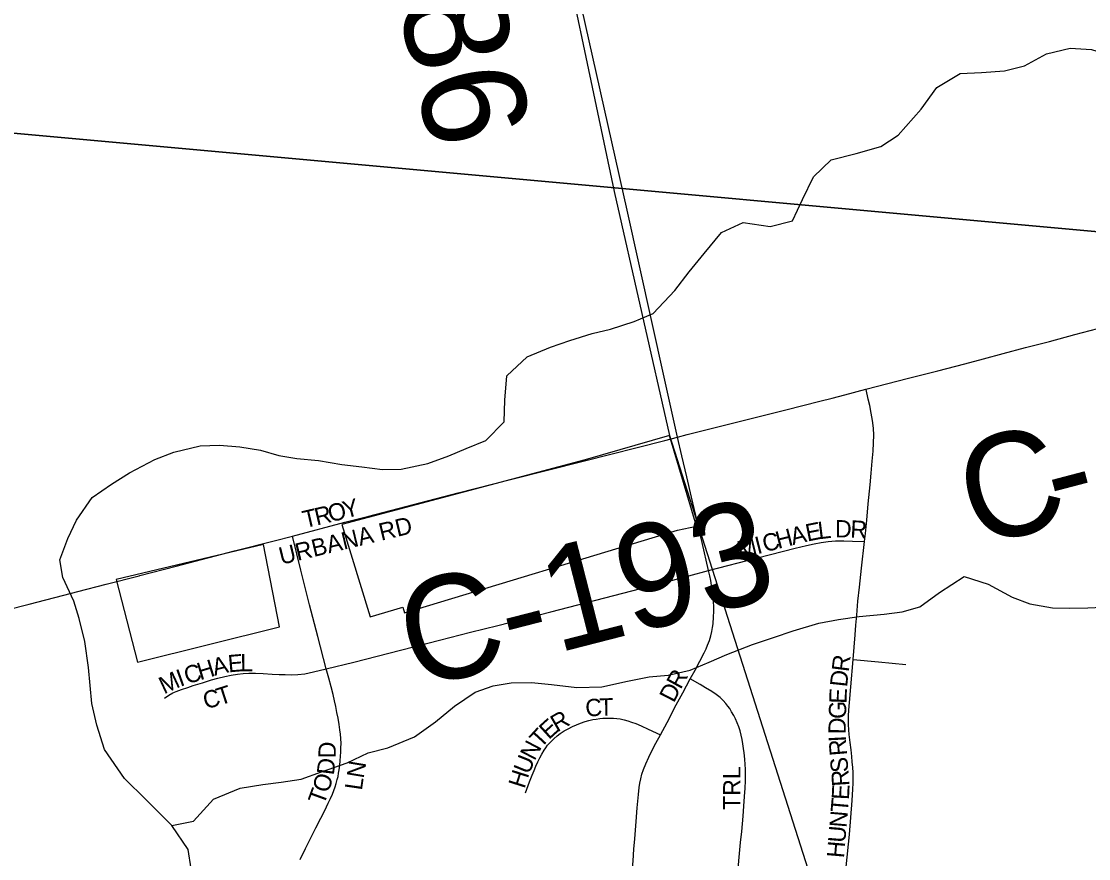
# Model space of a CAD drawing. Extents: x 0 to 680, y 0 to 440.
# Drawn here: x 506.93 to 517.23, y 350.29 to 358.36 of the extents above; entities that cross this region are included whole.
import ezdxf

# ---------------------------------------------------------------- set-up
doc = ezdxf.new("R2010")
doc.units = 0
for name, color, linetype in [('GM_X_City_Street', 7, 'Continuous'), ('GM_X_City_Street_Text', 7, 'Continuous'), ('GM_X_Corporation', 7, 'Continuous'), ('GM_X_County_Road', 7, 'Continuous'), ('GM_X_County_Road_Text', 7, 'Continuous'), ('GM_X_Minor_River', 7, 'Continuous'), ('GM_X_Section', 7, 'Continuous')]:
    doc.layers.add(name, color=color, linetype=linetype)

msp = doc.modelspace()

# ---------------------------------------------------------------- linework, layer by layer
at = {"layer": 'GM_X_City_Street'}
for points in [[(515.069, 353.347), (515.078, 353.423), (515.091, 353.552), (515.105, 353.709), (515.123, 353.894), (515.133, 354.007), (515.144, 354.123), (515.152, 354.22), (515.157, 354.3), (515.159, 354.374), (515.155, 354.442), (515.146, 354.514), (515.134, 354.584), (515.12, 354.658), (515.105, 354.721), (515.084, 354.813), (515.083, 354.816)], [(513.142, 354.321), (513.262, 354.353)], [(513.453, 353.542), (513.399, 353.776), (513.353, 353.971), (513.305, 354.172), (513.262, 354.353)], [(509.546, 353.399), (510.053, 353.532), (510.283, 353.591)], [(513.563, 353.067), (513.5, 353.339), (513.453, 353.542)], [(509.37, 353.352), (509.546, 353.399)], [(509.87, 352.118), (509.791, 352.431), (509.71, 352.736), (509.627, 353.072), (509.546, 353.399)], [(513.563, 353.067), (514.036, 353.189), (514.399, 353.282), (514.51, 353.309), (514.584, 353.326), (514.649, 353.339), (514.717, 353.348), (514.79, 353.352), (514.87, 353.354), (514.954, 353.351), (515.069, 353.347)], [(514.958, 352.209), (514.978, 352.448), (514.985, 352.539), (514.994, 352.637), (515.005, 352.77), (515.02, 352.907), (515.04, 353.089), (515.069, 353.347)], [(505.113, 352.07), (505.166, 352.096), (505.265, 352.142), (505.378, 352.196), (505.515, 352.261), (505.611, 352.303), (505.696, 352.339), (505.769, 352.371), (505.847, 352.403), (505.918, 352.43), (505.986, 352.455), (506.064, 352.482), (506.152, 352.511), (506.236, 352.537), (506.333, 352.566), (506.446, 352.598), (506.581, 352.634), (506.788, 352.687), (507.005, 352.742), (507.414, 352.849), (507.475, 352.865), (507.749, 352.935), (508.065, 353.017)], [(509.87, 352.118), (510.137, 352.182), (510.477, 352.269), (510.964, 352.395), (511.264, 352.472), (511.53, 352.538), (512.039, 352.669), (512.649, 352.825), (513.182, 352.964), (513.563, 353.067)], [(513.385, 352.021), (513.433, 352.105), (513.48, 352.193), (513.522, 352.274), (513.541, 352.313), (513.554, 352.346), (513.572, 352.392), (513.585, 352.436), (513.595, 352.48), (513.602, 352.518), (513.606, 352.554), (513.612, 352.619), (513.614, 352.671), (513.614, 352.715), (513.611, 352.77), (513.603, 352.839), (513.596, 352.9), (513.585, 352.971), (513.576, 353.015), (513.563, 353.067)], [(514.891, 350.207), (514.923, 350.52), (514.949, 350.849), (514.956, 350.958), (514.959, 351.017), (514.96, 351.069), (514.958, 351.12), (514.955, 351.168), (514.95, 351.223), (514.946, 351.272), (514.939, 351.336), (514.929, 351.407), (514.92, 351.484), (514.916, 351.531), (514.913, 351.581), (514.913, 351.622), (514.914, 351.666), (514.917, 351.721), (514.923, 351.793), (514.936, 351.944), (514.958, 352.209)], [(514.958, 352.209), (515.205, 352.186), (515.469, 352.161)], [(508.31, 351.836), (508.353, 351.865), (508.392, 351.886), (508.424, 351.901), (508.475, 351.92), (508.536, 351.94), (508.589, 351.957), (508.678, 351.985), (508.766, 352.011), (508.824, 352.027), (508.892, 352.044), (508.954, 352.057), (509.015, 352.067), (509.07, 352.073), (509.124, 352.076), (509.189, 352.076), (509.263, 352.073), (509.351, 352.067), (509.418, 352.065), (509.477, 352.063), (509.534, 352.062), (509.599, 352.065), (509.667, 352.072), (509.75, 352.089), (509.87, 352.118)], [(509.62, 350.28), (509.671, 350.384), (509.722, 350.487), (509.772, 350.586), (509.82, 350.678), (509.858, 350.752), (509.891, 350.822), (509.913, 350.868), (509.932, 350.909), (509.946, 350.945), (509.959, 350.98), (509.969, 351.014), (509.979, 351.051), (509.987, 351.08), (509.992, 351.111), (509.998, 351.145), (510.002, 351.188), (510.007, 351.232), (510.01, 351.277), (510.013, 351.314), (510.014, 351.356), (510.015, 351.399), (510.013, 351.445), (510.01, 351.488), (510.005, 351.53), (509.998, 351.581), (509.987, 351.643), (509.976, 351.697), (509.965, 351.755), (509.953, 351.81), (509.939, 351.872), (509.92, 351.946), (509.897, 352.027), (509.87, 352.118)], [(513.099, 351.482), (513.162, 351.601), (513.251, 351.77), (513.314, 351.887), (513.385, 352.021)], [(513.849, 350.191), (513.862, 350.337), (513.872, 350.443), (513.883, 350.55), (513.896, 350.697), (513.903, 350.794), (513.91, 350.888), (513.916, 350.967), (513.919, 351.037), (513.92, 351.105), (513.92, 351.151), (513.917, 351.197), (513.913, 351.248), (513.907, 351.307), (513.901, 351.35), (513.894, 351.395), (513.887, 351.438), (513.878, 351.48), (513.867, 351.522), (513.854, 351.56), (513.838, 351.599), (513.822, 351.635), (513.806, 351.669), (513.785, 351.705), (513.767, 351.735), (513.749, 351.76), (513.73, 351.783), (513.704, 351.813), (513.675, 351.841), (513.638, 351.871), (513.594, 351.9), (513.535, 351.935), (513.483, 351.966), (513.385, 352.021)], [(511.796, 350.922), (511.836, 351.03), (511.86, 351.093), (511.878, 351.139), (511.896, 351.18), (511.914, 351.223), (511.933, 351.261), (511.952, 351.295), (511.975, 351.333), (511.991, 351.357), (512.009, 351.381), (512.023, 351.398), (512.046, 351.421), (512.068, 351.443), (512.101, 351.471), (512.132, 351.494), (512.169, 351.519), (512.207, 351.54), (512.251, 351.562), (512.288, 351.579), (512.327, 351.595), (512.371, 351.61), (512.407, 351.619), (512.446, 351.629), (512.479, 351.634), (512.513, 351.639), (512.543, 351.642), (512.579, 351.643), (512.616, 351.643), (512.645, 351.642), (512.676, 351.639), (512.71, 351.635), (512.747, 351.627), (512.784, 351.617), (512.82, 351.605), (512.86, 351.59), (512.911, 351.568), (512.981, 351.536), (513.099, 351.482)], [(512.789, 349.74), (512.834, 350.266), (512.843, 350.379), (512.852, 350.478), (512.865, 350.647), (512.875, 350.779), (512.886, 350.905), (512.893, 350.974), (512.899, 351.015), (512.908, 351.058), (512.918, 351.101), (512.934, 351.147), (512.956, 351.201), (512.988, 351.267), (513.017, 351.327), (513.054, 351.401), (513.099, 351.482)]]:
    msp.add_lwpolyline(points, dxfattribs=at)
at = {"layer": 'GM_X_Corporation'}
msp.add_lwpolyline([(511.991, 359.852), (512.652, 356.725), (513.185, 354.371), (515.37, 347.53), (514.025, 347.719), (513.037, 347.826), (512.312, 339.041), (511.771, 339.092), (512.182, 338.281), (512.404, 337.373), (512.853, 335.812), (513.644, 333.32), (511.821, 332.833), (511.97, 332.172), (512.218, 331.471)], dxfattribs=at)
for points in [[(513.185, 354.371), (512.373, 354.135), (510.024, 353.511), (510.296, 352.621), (510.613, 352.712), (510.628, 352.658), (513.264, 353.455), (513.448, 353.495)], [(507.845, 352.98), (508.051, 352.184), (509.422, 352.523), (509.268, 353.317)]]:
    msp.add_lwpolyline(points, close=True, dxfattribs=at)
at = {"layer": 'GM_X_County_Road'}
for points in [[(513.262, 354.353), (513.134, 354.933), (512.776, 356.545), (512.264, 358.841), (512.077, 359.672), (511.826, 360.784), (511.79, 360.958), (511.784, 360.999), (511.779, 361.037), (511.777, 361.07), (511.777, 361.094), (511.778, 361.123), (511.782, 361.155), (511.788, 361.187)], [(516.036, 355.062), (516.218, 355.11), (516.408, 355.161), (516.623, 355.218), (516.854, 355.278), (517.099, 355.343), (517.321, 355.402)], [(515.083, 354.816), (515.492, 354.923), (515.776, 354.995), (516.036, 355.062)], [(514.637, 354.701), (514.755, 354.73), (514.878, 354.762)], [(514.878, 354.762), (515.083, 354.816)], [(513.356, 354.378), (513.667, 354.456), (514.308, 354.618), (514.637, 354.701)], [(513.262, 354.353), (513.356, 354.378)], [(510.283, 353.591), (511.145, 353.817), (511.663, 353.949), (512.353, 354.123), (513.142, 354.321)], [(508.065, 353.017), (508.073, 353.019), (508.423, 353.109), (508.985, 353.256), (509.37, 353.352)]]:
    msp.add_lwpolyline(points, dxfattribs=at)
at = {"layer": 'GM_X_Minor_River'}
for points in [[(516.198, 357.872), (516.419, 357.887), (516.614, 357.936), (516.824, 358.051), (517.053, 358.106), (517.26, 358.095), (517.526, 358.009), (517.768, 357.809), (517.89, 357.572), (518.086, 357.393), (518.304, 357.288), (518.543, 357.182), (518.788, 357.089), (519.007, 357.031), (519.247, 356.972), (519.493, 356.919), (519.666, 356.882), (519.879, 356.844)], [(508.567, 350.189), (508.538, 350.377), (508.383, 350.608), (508.134, 350.855), (507.925, 351.06), (507.731, 351.339), (507.656, 351.575), (507.608, 351.784), (507.592, 351.958), (507.576, 352.132), (507.541, 352.381), (507.486, 352.603), (507.437, 352.771), (507.329, 353.001), (507.299, 353.169), (507.378, 353.375), (507.462, 353.554), (507.614, 353.771), (507.798, 353.901), (507.974, 354.01), (508.218, 354.139), (508.4, 354.208), (508.656, 354.269), (508.843, 354.278), (509.037, 354.26), (509.237, 354.229), (509.416, 354.178), (509.589, 354.147), (509.796, 354.129), (510.023, 354.09), (510.216, 354.066), (510.416, 354.041), (510.597, 354.044), (510.852, 354.098), (511.055, 354.174), (511.224, 354.244), (511.413, 354.32), (511.591, 354.503), (511.596, 354.71), (511.615, 354.944), (511.813, 355.127), (512.036, 355.222), (512.225, 355.285), (512.44, 355.354), (512.615, 355.396), (512.844, 355.471), (513.027, 355.548), (513.239, 355.77), (513.377, 355.948), (513.522, 356.125), (513.687, 356.329), (513.897, 356.425), (514.157, 356.385), (514.372, 356.441), (514.47, 356.646), (514.576, 356.864), (514.747, 357.028), (514.989, 357.089), (515.225, 357.157), (515.395, 357.267), (515.615, 357.517), (515.767, 357.727), (515.991, 357.863), (516.198, 357.872)], [(508.383, 350.608), (508.591, 350.65), (508.783, 350.86), (509.04, 350.968), (509.261, 351.003), (509.436, 351.026), (509.63, 351.055), (509.826, 351.124), (510.075, 351.212), (510.278, 351.307), (510.467, 351.356), (510.723, 351.464), (510.927, 351.607), (511.111, 351.757), (511.309, 351.893), (511.484, 351.955), (511.658, 351.985), (511.853, 351.987), (512.046, 351.969), (512.293, 351.937), (512.534, 351.945), (512.782, 351.999), (512.991, 352.041), (513.172, 352.057), (513.387, 352.106), (513.569, 352.182), (513.738, 352.258), (513.988, 352.353), (514.19, 352.422), (514.379, 352.484), (514.628, 352.559), (514.816, 352.595), (515.017, 352.624), (515.259, 352.645), (515.433, 352.668), (515.602, 352.717), (515.792, 352.854), (516.03, 353.009), (516.262, 352.937), (516.493, 352.811), (516.666, 352.747), (516.885, 352.708), (517.052, 352.704), (517.226, 352.707), (517.434, 352.716)]]:
    msp.add_lwpolyline(points, dxfattribs=at)
at = {"layer": 'GM_X_Section'}
for points in [[(506.667, 375.043), (524.357, 373.718), (522.674, 355.848), (505.116, 357.444)], [(522.674, 355.848), (521.179, 338.368), (503.581, 339.978), (505.116, 357.444)]]:
    msp.add_lwpolyline(points, close=True, dxfattribs=at)

# ---------------------------------------------------------------- texts
at = {"layer": 'GM_X_City_Street_Text'}
for s, height, rotation, p in [('Y', 0.167, 14.9167, (510.057, 353.567)), ('T', 0.167, 13.0356, (509.665, 353.475)), ('R', 0.167, 13.0292, (509.78, 353.501)), ('O', 0.167, 13.406, (509.91, 353.532)), ('URBANA RD', 0.1669, 13.5244, (509.438, 353.122)), ('E', 0.167, 11.3314, (514.517, 353.346)), ('L', 0.167, 7.1216, (514.629, 353.368)), ('D', 0.167, 0.0219, (514.784, 353.386)), ('R', 0.167, 356.7191, (514.928, 353.386)), ('C', 0.167, 14.2929, (514.106, 353.242)), ('H', 0.167, 14.2966, (514.234, 353.275)), ('A', 0.167, 13.8136, (514.376, 353.311)), ('M', 0.167, 14.3013, (513.864, 353.181)), ('I', 0.167, 14.2695, (514.035, 353.224)), ('H', 0.167, 16.9002, (508.655, 352.007)), ('A', 0.167, 14.1529, (508.794, 352.05)), ('E', 0.167, 4.868, (508.929, 352.084)), ('L', 0.167, 0.5464, (509.043, 352.094)), ('R', 0.167, 82.89, (514.916, 352.084)), ('M', 0.167, 25.0092, (508.306, 351.871)), ('I', 0.167, 19.7479, (508.462, 351.944)), ('C', 0.167, 17.283, (508.529, 351.968)), ('R', 0.167, 61.3062, (513.294, 351.913)), ('D', 0.167, 83.9784, (514.9, 351.938)), ('C', 0.167, 14.8313, (508.707, 351.728)), ('T', 0.167, 17.8537, (508.844, 351.764)), ('D', 0.167, 62.8777, (513.228, 351.784)), ('E', 0.167, 87.9507, (514.894, 351.78)), ('C', 0.167, 5.887, (512.382, 351.654)), ('T', 0.167, 1.0382, (512.509, 351.667)), ('G', 0.167, 88.0763, (514.889, 351.633)), ('R', 0.167, 30.2599, (512.1, 351.503)), ('E', 0.167, 42.2369, (512.021, 351.43)), ('D', 0.167, 89.3224, (514.887, 351.487)), ('T', 0.167, 47.4342, (511.944, 351.346)), ('D', 0.167, 89.7562, (509.964, 351.255)), ('N', 0.167, 62.4379, (511.883, 351.225)), ('I', 0.167, 92.8864, (514.891, 351.417)), ('R', 0.167, 94.6741, (514.901, 351.286)), ('U', 0.167, 67.9956, (511.83, 351.093)), ('S', 0.167, 94.6815, (514.914, 351.125)), ('D', 0.167, 83.1979, (509.945, 351.088)), ('N', 0.167, 80.5161, (510.233, 351.056)), ('TRL', 0.1669, 90, (513.871, 350.757)), ('O', 0.167, 71.6929, (509.891, 350.913)), ('L', 0.167, 81.8042, (510.216, 350.941)), ('H', 0.167, 72.4635, (511.786, 350.956)), ('R', 0.167, 93.6395, (514.923, 350.99)), ('T', 0.167, 70.0099, (509.849, 350.797)), ('E', 0.167, 87.2642, (514.918, 350.852)), ('T', 0.167, 85.1011, (514.907, 350.728)), ('N', 0.167, 85.0984, (514.895, 350.582)), ('U', 0.167, 85.0984, (514.882, 350.436)), ('H', 0.167, 85.0984, (514.87, 350.289))]:
    msp.add_text(s, height=height, rotation=rotation, dxfattribs=at).set_placement(p)
at = {"layer": 'GM_X_County_Road_Text'}
for s, height, rotation, p in [('C-186', 1.0014, 282.7072, (510.088, 360.651)), ('C', 1.001, 14.6989, (516.137, 353.289)), ('-', 1.001, 14.7043, (516.933, 353.498)), ('C-193', 1.0014, 14.3692, (510.727, 351.918))]:
    msp.add_text(s, height=height, rotation=rotation, dxfattribs=at).set_placement(p)

doc.saveas('drawing.dxf')
